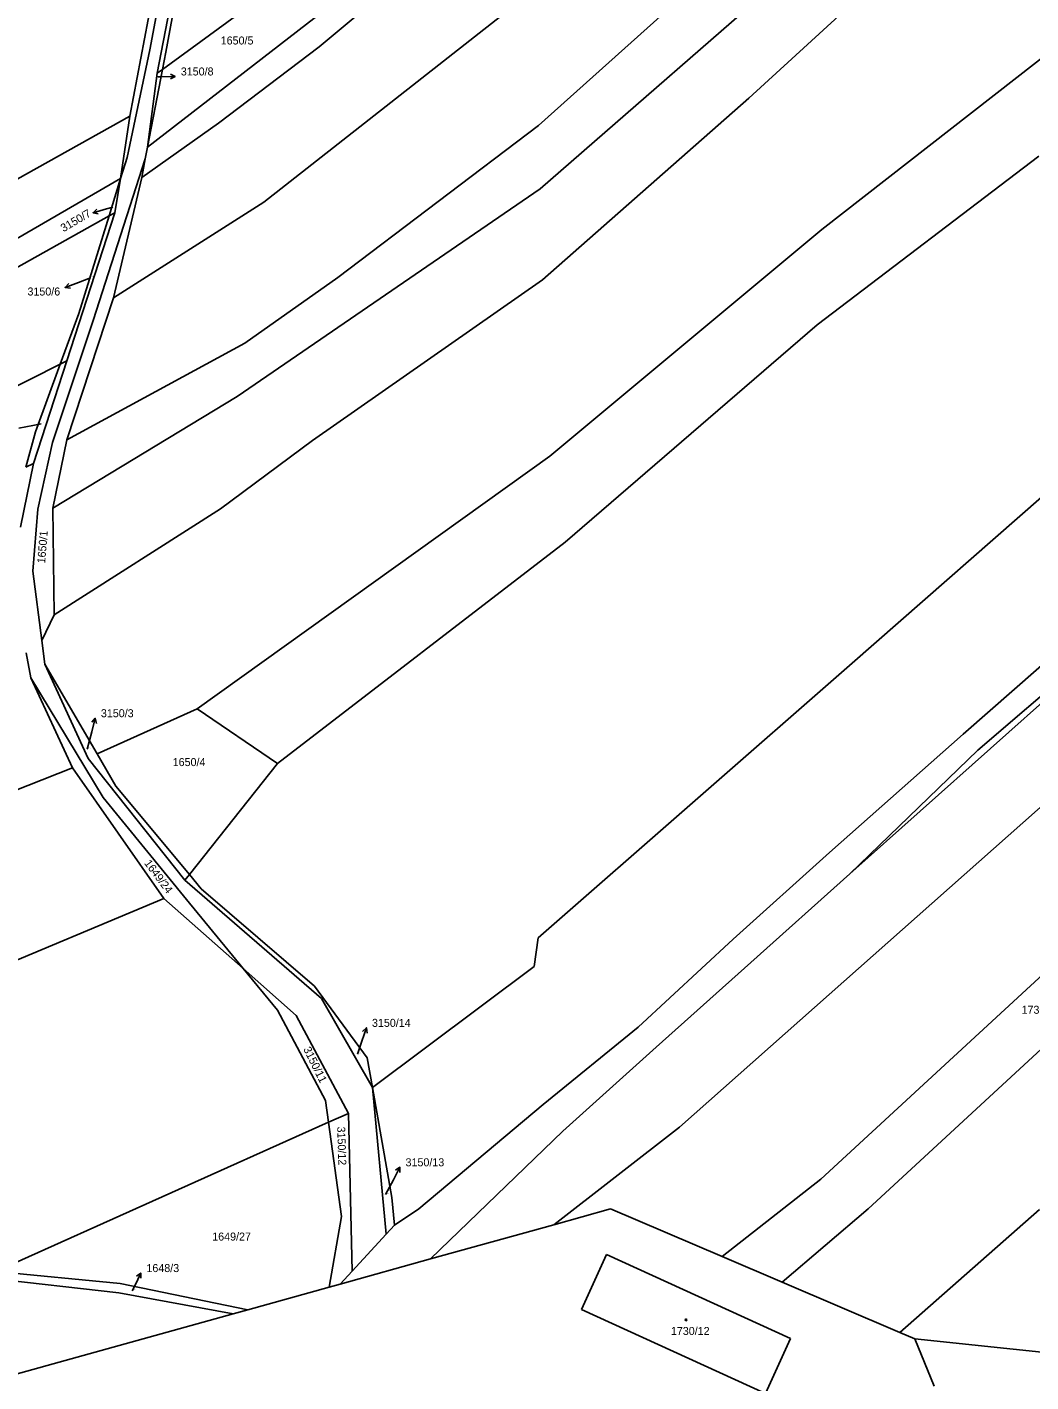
# Model space of a CAD drawing. Extents: x -736345 to -729997, y -1130177 to -1122501.
# Drawn here: x -732772.6 to -732559.4, y -1125664 to -1125376.3 of the extents above; entities that cross this region are included whole.
import ezdxf

# ---------------------------------------------------------------- set-up
doc = ezdxf.new("R2010")
doc.units = 0
for name, color, linetype in [('Vrstva 1', 7, 'Continuous'), ('Vrstva 16', 7, 'Continuous'), ('Vrstva 18', 7, 'Continuous'), ('Vrstva 19', 7, 'Continuous'), ('Vrstva 25', 7, 'Continuous')]:
    doc.layers.add(name, color=color, linetype=linetype)

msp = doc.modelspace()

# ---------------------------------------------------------------- linework, layer by layer
at = {"layer": 'Vrstva 1'}
for points in [[(-732579.79, -1125321.7), (-732663.95, -1125397.15)], [(-732560.27, -1125337.36), (-732619.24, -1125391.33)], [(-732666.11, -1125343.46), (-732710.52, -1125380.48)], [(-732740.19, -1125347.51), (-732746.51, -1125381.11)], [(-732736.92, -1125348.08), (-732743.13, -1125381.62)], [(-732713.87, -1125363.29), (-732743.83, -1125385.24)], [(-732663.59, -1125410.61), (-732606.99, -1125361.27)], [(-732535.39, -1125365.88), (-732603.73, -1125419.24)], [(-732746.08, -1125370.46), (-732750.71, -1125395.21)], [(-732744.96, -1125386.02), (-732742.31, -1125372.5)], [(-732667.37, -1125370.29), (-732722.25, -1125413.44)], [(-732747.02, -1125401.76), (-732709.45, -1125372.74)], [(-732751.32, -1125404), (-732746.51, -1125381.11)], [(-732710.52, -1125380.48), (-732731.89, -1125396.68)], [(-732743.13, -1125381.62), (-732743.83, -1125385.24)], [(-732743.83, -1125385.24), (-732747.02, -1125401.76)], [(-732747.02, -1125401.76), (-732744.96, -1125386.02)], [(-732744.96, -1125386.02), (-732743.83, -1125385.24)], [(-732619.24, -1125391.33), (-732663.07, -1125429.94)], [(-732750.71, -1125395.21), (-732798.7, -1125421.94)], [(-732750.71, -1125395.21), (-732752.7, -1125408.45)], [(-732731.89, -1125396.68), (-732748.21, -1125408.19)], [(-732663.95, -1125397.15), (-732706.59, -1125429.48)], [(-732747.5, -1125404.25), (-732758.53, -1125438.61)], [(-732752.7, -1125408.45), (-732751.32, -1125404)], [(-732748.21, -1125408.19), (-732747.5, -1125404.25)], [(-732747.02, -1125401.76), (-732747.5, -1125404.25)], [(-732604.72, -1125439.49), (-732557.65, -1125403.67)], [(-732776.99, -1125422.51), (-732752.7, -1125408.45)], [(-732755.16, -1125416.39), (-732752.7, -1125408.45)], [(-732748.21, -1125408.19), (-732754.2, -1125433.75)], [(-732752.7, -1125408.45), (-732753.95, -1125415.72)], [(-732663.59, -1125410.61), (-732727.93, -1125454.73)], [(-732764.12, -1125447.18), (-732753.95, -1125415.72)], [(-732753.95, -1125415.72), (-732755.16, -1125416.39)], [(-732754.2, -1125433.75), (-732722.25, -1125413.44)], [(-732755.16, -1125416.39), (-732798.39, -1125440.55)], [(-732761.55, -1125437.08), (-732755.16, -1125416.39)], [(-732603.73, -1125419.24), (-732661.56, -1125467.42)], [(-732706.59, -1125429.48), (-732726.34, -1125443.42)], [(-732663.07, -1125429.94), (-732711.92, -1125464.05)], [(-732764.14, -1125463.93), (-732754.2, -1125433.75)], [(-732758.53, -1125438.61), (-732767.17, -1125464.52)], [(-732765.51, -1125447.88), (-732761.55, -1125437.08)], [(-732658.25, -1125485.65), (-732604.72, -1125439.49)], [(-732726.34, -1125443.42), (-732764.14, -1125463.93)], [(-732764.12, -1125447.18), (-732771.23, -1125468.95)], [(-732765.51, -1125447.88), (-732764.12, -1125447.18)], [(-732860.16, -1125495.67), (-732765.51, -1125447.88)], [(-732770.78, -1125462.24), (-732765.51, -1125447.88)], [(-732767.1, -1125478.47), (-732727.93, -1125454.73)], [(-732772.82, -1125469.74), (-732770.78, -1125462.24)], [(-732767.17, -1125464.52), (-732770.27, -1125478.7)], [(-732764.14, -1125463.93), (-732767.1, -1125478.47)], [(-732731.48, -1125478.62), (-732711.92, -1125464.05)], [(-732736.46, -1125521.09), (-732661.56, -1125467.42)], [(-732773.97, -1125482.47), (-732771.23, -1125468.95)], [(-732771.23, -1125468.95), (-732772.82, -1125469.74)], [(-732597.34, -1125511.36), (-732551.91, -1125471.59)], [(-732770.27, -1125478.7), (-732771.32, -1125491.84)], [(-732767.1, -1125478.47), (-732766.85, -1125501.08)], [(-732731.48, -1125478.62), (-732766.85, -1125501.08)], [(-732719.35, -1125532.69), (-732658.25, -1125485.65)], [(-732769.43, -1125506.55), (-732771.32, -1125491.84)], [(-732769.43, -1125506.55), (-732766.85, -1125501.08)], [(-732768.79, -1125511.57), (-732769.43, -1125506.55)], [(-732552.53, -1125507.85), (-732573.72, -1125526.45)], [(-732772.73, -1125509.17), (-732771.74, -1125514.5)], [(-732768.79, -1125511.57), (-732757.7, -1125530.66)], [(-732759.6, -1125531.6), (-732768.79, -1125511.57)], [(-732664.04, -1125569.74), (-732597.34, -1125511.36)], [(-732523.07, -1125511.62), (-732633.99, -1125609.93)], [(-732570.63, -1125529.88), (-732549.43, -1125511.71)], [(-732771.74, -1125514.5), (-732756.38, -1125539.91)], [(-732762.91, -1125533.63), (-732771.74, -1125514.5)], [(-732553.02, -1125516.21), (-732597.8, -1125556.15)], [(-732736.46, -1125521.09), (-732757.7, -1125530.66)], [(-732736.46, -1125521.09), (-732719.35, -1125532.69)], [(-732573.72, -1125526.45), (-732602.16, -1125551.6)], [(-732757.7, -1125530.66), (-732753.71, -1125537.52)], [(-732597.8, -1125556.15), (-732570.63, -1125529.88)], [(-732811.17, -1125552.64), (-732762.91, -1125533.63)], [(-732762.91, -1125533.63), (-732743.55, -1125561.34)], [(-732759.6, -1125531.6), (-732739.04, -1125557.47)], [(-732719.35, -1125532.69), (-732738.09, -1125556.25)], [(-732753.71, -1125537.52), (-732738.09, -1125556.25)], [(-732756.38, -1125539.91), (-732738.71, -1125561.61)], [(-732603.96, -1125620.96), (-732520.36, -1125543.89)], [(-732602.16, -1125551.6), (-732622.58, -1125569.97)], [(-732739.04, -1125557.47), (-732738.09, -1125556.25)], [(-732738.09, -1125556.25), (-732735.56, -1125559.28)], [(-732618.85, -1125574.97), (-732597.8, -1125556.15)], [(-732710.04, -1125582.58), (-732739.04, -1125557.47)], [(-732735.56, -1125559.28), (-732711.54, -1125579.97)], [(-732743.55, -1125561.34), (-732783.48, -1125578.11)], [(-732743.55, -1125561.34), (-732726.66, -1125576.25)], [(-732738.71, -1125561.61), (-732726.66, -1125576.25)], [(-732664.83, -1125575.82), (-732664.04, -1125569.74)], [(-732622.58, -1125569.97), (-732642.75, -1125588.71)], [(-732726.66, -1125576.25), (-732715.4, -1125586.19)], [(-732726.66, -1125576.25), (-732719.4, -1125585.07)], [(-732699.21, -1125601.5), (-732664.83, -1125575.82)], [(-732638.93, -1125592.98), (-732618.85, -1125574.97)], [(-732711.54, -1125579.97), (-732700.32, -1125595.2)], [(-732699.21, -1125601.5), (-732710.04, -1125582.58)], [(-732709.18, -1125604.25), (-732719.4, -1125585.07)], [(-732715.4, -1125586.19), (-732704.33, -1125607.03)], [(-732550.74, -1125587.45), (-732593.93, -1125627.26)], [(-732642.75, -1125588.71), (-732662.95, -1125605.14)], [(-732658.75, -1125610.79), (-732638.93, -1125592.98)], [(-732700.32, -1125595.2), (-732699.21, -1125601.5)], [(-732699.21, -1125601.5), (-732695.1, -1125624.86)], [(-732696.29, -1125632.67), (-732699.21, -1125601.5)], [(-732708.54, -1125608.91), (-732709.18, -1125604.25)], [(-732662.95, -1125605.14), (-732689.33, -1125627.31)], [(-732704.33, -1125607.03), (-732708.54, -1125608.91)], [(-732703.53, -1125640.53), (-732704.33, -1125607.03)], [(-732708.54, -1125608.91), (-732779.25, -1125640.58)], [(-732705.79, -1125628.9), (-732708.54, -1125608.91)], [(-732686.87, -1125637.94), (-732658.75, -1125610.79)], [(-732660.69, -1125630.67), (-732633.99, -1125609.93)], [(-732624.95, -1125637.42), (-732603.96, -1125620.96)], [(-732695.1, -1125624.86), (-732694.54, -1125630.77)], [(-732694.54, -1125630.77), (-732689.33, -1125627.31)], [(-732648.62, -1125627.32), (-732660.69, -1125630.67)], [(-732624.95, -1125637.42), (-732648.62, -1125627.32)], [(-732612.18, -1125642.88), (-732593.93, -1125627.26)], [(-732587.2, -1125653.54), (-732557.5, -1125627.4)], [(-732708.42, -1125643.92), (-732705.79, -1125628.9)], [(-732696.29, -1125632.67), (-732694.54, -1125630.77)], [(-732660.69, -1125630.67), (-732686.87, -1125637.94)], [(-732703.53, -1125640.53), (-732696.29, -1125632.67)], [(-732654.81, -1125648.66), (-732649.5, -1125636.98)], [(-732649.5, -1125636.98), (-732610.41, -1125654.8)], [(-732612.18, -1125642.88), (-732624.95, -1125637.42)], [(-732686.87, -1125637.94), (-732706.05, -1125643.26)], [(-732780.69, -1125642.03), (-732753.07, -1125645.13)], [(-732779.25, -1125640.58), (-732752.82, -1125643.14)], [(-732752.82, -1125643.14), (-732725.7, -1125648.72)], [(-732706.05, -1125643.26), (-732703.53, -1125640.53)], [(-732587.2, -1125653.54), (-732612.18, -1125642.88)], [(-732753.07, -1125645.13), (-732728.83, -1125649.59)], [(-732708.42, -1125643.92), (-732725.7, -1125648.72)], [(-732706.05, -1125643.26), (-732708.42, -1125643.92)], [(-732725.7, -1125648.72), (-732728.83, -1125649.59)], [(-732615.74, -1125666.49), (-732654.81, -1125648.66)], [(-732728.83, -1125649.59), (-732809.63, -1125672.02)], [(-732584.04, -1125654.89), (-732587.2, -1125653.54)], [(-732610.41, -1125654.8), (-732615.74, -1125666.49)], [(-732584.04, -1125654.89), (-732542.21, -1125659.29)], [(-732584.04, -1125654.89), (-732579.9, -1125664.98)]]:
    msp.add_lwpolyline(points, dxfattribs=at)
at = {"layer": 'Vrstva 16'}
for points in [[(-732744.8, -1125386.86), (-732744.12, -1125386.84)], [(-732754.35, -1125414.49), (-732755.67, -1125414.87)], [(-732759.07, -1125429.54), (-732761.68, -1125430.52)], [(-732769.6, -1125460.52), (-732771.38, -1125460.87)], [(-732759.78, -1125529.65), (-732758.84, -1125525.97)], [(-732702.38, -1125594.43), (-732701.46, -1125591.68)], [(-732696.41, -1125624.23), (-732694.77, -1125621.11)], [(-732750.22, -1125644.72), (-732749.7, -1125643.63)]]:
    msp.add_lwpolyline(points, dxfattribs=at)
at = {"layer": 'Vrstva 25'}
for points in [[(-732744.12, -1125386.84), (-732741.122, -1125386.746)], [(-732742.137, -1125386.278), (-732741.122, -1125386.746), (-732742.106, -1125387.276)], [(-732755.67, -1125414.87), (-732758.552, -1125415.701)], [(-732757.452, -1125415.905), (-732758.552, -1125415.701), (-732757.73, -1125414.944)], [(-732761.68, -1125430.52), (-732764.488, -1125431.575)], [(-732763.376, -1125431.691), (-732764.488, -1125431.575), (-732763.728, -1125430.755)], [(-732771.38, -1125460.87), (-732774.323, -1125461.447)], [(-732758.84, -1125525.97), (-732758.094, -1125523.065)], [(-732758.827, -1125523.909), (-732758.094, -1125523.065), (-732757.859, -1125524.158)], [(-732701.46, -1125591.68), (-732700.509, -1125588.836)], [(-732701.3, -1125589.625), (-732700.509, -1125588.836), (-732700.352, -1125589.943)], [(-732694.77, -1125621.11), (-732693.376, -1125618.454)], [(-732694.284, -1125619.107), (-732693.376, -1125618.454), (-732693.398, -1125619.572)], [(-732749.7, -1125643.63), (-732748.414, -1125640.92)], [(-732749.294, -1125641.609), (-732748.414, -1125640.92), (-732748.391, -1125642.038)]]:
    msp.add_lwpolyline(points, dxfattribs=at)
msp.add_circle((-732632.62, -1125650.87), 0.175, dxfattribs=at)

# ---------------------------------------------------------------- texts
at = {"layer": 'Vrstva 16'}
for s, p in [('3150/8', (-732739.92, -1125386.54)), ('3150/6', (-732772.487, -1125433.28)), ('3150/3', (-732756.89, -1125522.86)), ('3150/14', (-732699.31, -1125588.63)), ('3150/13', (-732692.18, -1125618.25)), ('1648/3', (-732747.22, -1125640.72))]:
    msp.add_text(s, height=1.7, dxfattribs=at).set_placement(p)
msp.add_text('3150/7', height=1.7, rotation=30.40024, dxfattribs=at).set_placement((-732764.824, -1125419.846))
at = {"layer": 'Vrstva 18'}
for s, height, p in [('1650/5', 1.7, (-732731.44, -1125379.96)), ('3150/8', 0.1, (-732744.6, -1125386.66)), ('3150/7', 0.1, (-732754.15, -1125414.29)), ('3150/6', 0.1, (-732758.87, -1125429.34)), ('3150/2', 0.1, (-732769.4, -1125460.32)), ('3150/3', 0.1, (-732759.58, -1125529.45)), ('1650/4', 1.7, (-732741.64, -1125533.24)), ('1730/14', 1.7, (-732561.34, -1125585.85)), ('3150/14', 0.1, (-732702.18, -1125594.23)), ('3150/13', 0.1, (-732696.21, -1125624.03)), ('1649/27', 1.7, (-732733.24, -1125634.03)), ('1648/3', 0.1, (-732750.02, -1125644.52))]:
    msp.add_text(s, height=height, dxfattribs=at).set_placement(p)
for s, rotation, p in [('1650/1', 85.40068, (-732768.733, -1125490.235)), ('1649/24', 306.70244, (-732747.771, -1125553.89)), ('3150/11', 296.30236, (-732713.953, -1125593.35)), ('3150/12', 271.80216, (-732706.704, -1125609.843))]:
    msp.add_text(s, height=1.7, rotation=rotation, dxfattribs=at).set_placement(p)
at = {"layer": 'Vrstva 19'}
msp.add_text('1730/12', height=1.7, dxfattribs=at).set_placement((-732635.82, -1125654.08))

doc.saveas('drawing.dxf')
